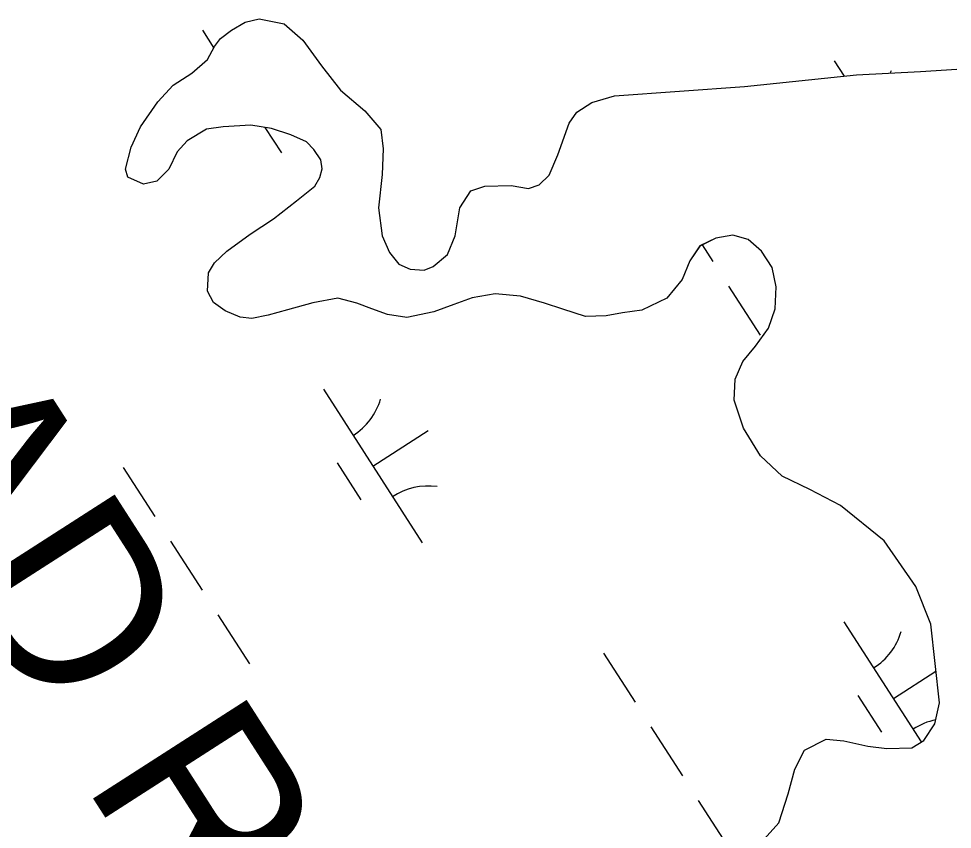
# Model space of a CAD drawing. Extents: x 3937982 to 3958556, y 219448 to 241894.
# Drawn here: x 3943897.1 to 3944152.8, y 233886.6 to 234108.6 of the extents above; entities that cross this region are included whole.
import ezdxf

# ---------------------------------------------------------------- set-up
doc = ezdxf.new("R2010")
doc.units = 0
for name, color, linetype in [('V-CHAN-NAID', 7, 'Continuous'), ('V-TOPO-SHOR', 7, 'Continuous'), ('V-WETL-SWMP', 7, 'Continuous')]:
    doc.layers.add(name, color=color, linetype=linetype)

msp = doc.modelspace()

# ---------------------------------------------------------------- linework, layer by layer
at = {"layer": 'V-TOPO-SHOR'}
for points in [[(3944003.393, 234026.812), (3943998.101, 234027.617), (3943993.852, 234029.147), (3943989.747, 234030.675), (3943984.464, 234032.069), (3943977.672, 234030.834), (3943970.723, 234028.864), (3943965.405, 234027.463), (3943960.973, 234026.491), (3943957.737, 234026.829), (3943953.637, 234028.649), (3943950.428, 234030.902), (3943948.849, 234034.015), (3943949.062, 234039.02), (3943950.719, 234041.795), (3943954.149, 234044.99), (3943960.543, 234049.619), (3943966.931, 234053.805), (3943973.181, 234058.73), (3943978.244, 234062.787), (3943979.6, 234065.124), (3943980.22, 234067.473), (3943979.812, 234069.982), (3943977.934, 234072.806), (3943975.901, 234074.895), (3943971.655, 234076.865), (3943966.376, 234078.557), (3943960.645, 234079.515), (3943953.127, 234079.026), (3943948.552, 234078.35), (3943943.209, 234075.182), (3943940.518, 234072.124), (3943938.244, 234067.44), (3943934.961, 234064.098), (3943931.269, 234063.262), (3943927.023, 234065.233), (3943926.317, 234067.453), (3943927.869, 234073.47), (3943930.445, 234079.032), (3943935.25, 234085.891), (3943939.434, 234090.4), (3943944.484, 234093.72), (3943948.806, 234097.493), (3943950.768, 234101.003), (3943952.416, 234103.188), (3943955.392, 234105.507), (3943959.103, 234107.665), (3943962.945, 234108.646), (3943969.849, 234107.229), (3943974.944, 234102.744), (3943980.005, 234095.754), (3943985.219, 234089.057), (3943991.918, 234083.372), (3943996.27, 234078.305), (3943996.936, 234072.997), (3943996.694, 234065.929), (3943995.691, 234056.811), (3943996.62, 234049.141), (3943998.621, 234044.548), (3944001.23, 234041.421), (3944004.305, 234040.054), (3944008.13, 234039.708), (3944010.647, 234040.708), (3944014.52, 234044.044), (3944016.65, 234049.17), (3944017.93, 234056.811), (3944020.936, 234061.485), (3944024.782, 234062.759), (3944032.002, 234062.957), (3944036.706, 234062.159), (3944039.663, 234063.15), (3944042.348, 234065.765), (3944044.779, 234071.329), (3944047.841, 234079.978), (3944049.942, 234083.044), (3944054.1, 234085.641), (3944060.309, 234087.472), (3944095.84, 234090.093), (3944126.515, 234093.223), (3944144.054, 234094.167), (3944154.077, 234094.771)], [(3944100.456, 233882.959), (3944105.24, 233888.345), (3944107.849, 233896.262), (3944109.707, 233903.015), (3944112.279, 233908.28), (3944118.21, 233911.297), (3944123.066, 233910.789), (3944129.673, 233909.376), (3944134.819, 233908.718), (3944141.744, 233908.921), (3944145.01, 233910.94), (3944148.017, 233915.466), (3944149.27, 233921.193), (3944146.905, 233942.727), (3944142.772, 233953.092), (3944134.101, 233965.579), (3944122.153, 233975.309), (3944113.815, 233979.692), (3944106.207, 233983.327), (3944100.241, 233988.854), (3944095.629, 233996.428), (3944093.079, 234004.12), (3944093.302, 234009.861), (3944095.428, 234014.692), (3944098.873, 234018.917), (3944102.471, 234023.877), (3944104.31, 234029.155), (3944104.538, 234035.19), (3944103.43, 234040.507), (3944100.542, 234044.964), (3944096.903, 234048.105), (3944092.647, 234049.34), (3944088.072, 234048.517), (3944083.624, 234046.366), (3944080.918, 234042.279), (3944078.788, 234037.152), (3944074.598, 234032.053), (3944067.778, 234028.756), (3944062.47, 234028.09), (3944058.04, 234027.265), (3944052.293, 234027.048), (3944046.133, 234029.042), (3944041.148, 234030.73), (3944034.545, 234032.583), (3944027.631, 234033.265), (3944021.284, 234032.172), (3944016.253, 234030.322), (3944010.776, 234028.334), (3944003.393, 234026.812)]]:
    msp.add_lwpolyline(points, dxfattribs=at)
at = {"layer": 'V-WETL-SWMP'}
for p, q in [((3943955.393, 234105.506), (3943959.103, 234107.666)), ((3943959.103, 234107.666), (3943962.945, 234108.646)), ((3943962.945, 234108.646), (3943969.849, 234107.229)), ((3943969.849, 234107.229), (3943974.944, 234102.743)), ((3943947.407, 234105.48), (3943950.545, 234100.605)), ((3943952.416, 234103.189), (3943955.393, 234105.506)), ((3943950.767, 234101.002), (3943952.416, 234103.189)), ((3943974.944, 234102.743), (3943980.006, 234095.754)), ((3943948.806, 234097.493), (3943950.767, 234101.002)), ((3943944.485, 234093.721), (3943948.806, 234097.493)), ((3944120.422, 234097.138), (3944123.162, 234092.88)), ((3943980.006, 234095.754), (3943985.219, 234089.057)), ((3944144.053, 234094.167), (3944154.076, 234094.771)), ((3943939.434, 234090.401), (3943944.485, 234093.721)), ((3944095.839, 234090.094), (3944126.515, 234093.222)), ((3944126.515, 234093.222), (3944144.053, 234094.167)), ((3943935.25, 234085.89), (3943939.434, 234090.401)), ((3944060.31, 234087.472), (3944095.839, 234090.094)), ((3943985.219, 234089.057), (3943991.919, 234083.372)), ((3944054.1, 234085.64), (3944060.31, 234087.472)), ((3943930.446, 234079.032), (3943935.25, 234085.89)), ((3944049.942, 234083.044), (3944054.1, 234085.64)), ((3943991.919, 234083.372), (3943996.27, 234078.306)), ((3944047.84, 234079.979), (3944049.942, 234083.044)), ((3943927.869, 234073.47), (3943930.446, 234079.032)), ((3943953.127, 234079.026), (3943948.552, 234078.35)), ((3943960.645, 234079.515), (3943953.127, 234079.026)), ((3943966.376, 234078.556), (3943960.645, 234079.515)), ((3944044.779, 234071.33), (3944047.84, 234079.979)), ((3943948.552, 234078.35), (3943943.208, 234075.181)), ((3943964.54, 234078.863), (3943969.057, 234071.846)), ((3943971.655, 234076.865), (3943966.376, 234078.556)), ((3943975.9, 234074.895), (3943971.655, 234076.865)), ((3943996.27, 234078.306), (3943996.936, 234072.996)), ((3943943.208, 234075.181), (3943940.517, 234072.124)), ((3943977.935, 234072.806), (3943975.9, 234074.895)), ((3943926.316, 234067.452), (3943927.869, 234073.47)), ((3943940.517, 234072.124), (3943938.245, 234067.441)), ((3943979.812, 234069.982), (3943977.935, 234072.806)), ((3943996.936, 234072.996), (3943996.695, 234065.929)), ((3944042.349, 234065.766), (3944044.779, 234071.33)), ((3943980.22, 234067.473), (3943979.812, 234069.982)), ((3943927.023, 234065.233), (3943926.316, 234067.452)), ((3943938.245, 234067.441), (3943934.961, 234064.097)), ((3943979.6, 234065.125), (3943980.22, 234067.473)), ((3943931.268, 234063.262), (3943927.023, 234065.233)), ((3943934.961, 234064.097), (3943931.268, 234063.262)), ((3943978.243, 234062.787), (3943979.6, 234065.125)), ((3943996.695, 234065.929), (3943995.69, 234056.811)), ((3944039.663, 234063.15), (3944042.349, 234065.766)), ((3943973.182, 234058.73), (3943978.243, 234062.787)), ((3944017.929, 234056.811), (3944020.937, 234061.484)), ((3944020.937, 234061.484), (3944024.783, 234062.759)), ((3944024.783, 234062.759), (3944032.002, 234062.957)), ((3944032.002, 234062.957), (3944036.705, 234062.159)), ((3944036.705, 234062.159), (3944039.663, 234063.15)), ((3943966.931, 234053.805), (3943973.182, 234058.73)), ((3943995.69, 234056.811), (3943996.62, 234049.141)), ((3944016.65, 234049.17), (3944017.929, 234056.811)), ((3943960.543, 234049.619), (3943966.931, 234053.805)), ((3943954.148, 234044.991), (3943960.543, 234049.619)), ((3943996.62, 234049.141), (3943998.621, 234044.548)), ((3944014.52, 234044.043), (3944016.65, 234049.17)), ((3944088.071, 234048.517), (3944083.624, 234046.367)), ((3944092.648, 234049.34), (3944088.071, 234048.517)), ((3944096.903, 234048.105), (3944092.648, 234049.34)), ((3944083.624, 234046.367), (3944080.919, 234042.279)), ((3944084.264, 234046.676), (3944087.205, 234042.106)), ((3944100.543, 234044.964), (3944096.903, 234048.105)), ((3943950.719, 234041.796), (3943954.148, 234044.991)), ((3943998.621, 234044.548), (3944001.23, 234041.421)), ((3944010.647, 234040.707), (3944014.52, 234044.043)), ((3944103.429, 234040.508), (3944100.543, 234044.964)), ((3943949.062, 234039.02), (3943950.719, 234041.796)), ((3944001.23, 234041.421), (3944004.305, 234040.055)), ((3944008.13, 234039.709), (3944010.647, 234040.707)), ((3944080.919, 234042.279), (3944078.789, 234037.152)), ((3943948.848, 234034.015), (3943949.062, 234039.02)), ((3944004.305, 234040.055), (3944008.13, 234039.709)), ((3944104.537, 234035.191), (3944103.429, 234040.508)), ((3944078.789, 234037.152), (3944074.598, 234032.053)), ((3943950.427, 234030.901), (3943948.848, 234034.015)), ((3944027.632, 234033.265), (3944021.285, 234032.171)), ((3944034.545, 234032.584), (3944027.632, 234033.265)), ((3944091.535, 234035.379), (3944100.195, 234021.926)), ((3944104.31, 234029.156), (3944104.537, 234035.191)), ((3943953.637, 234028.65), (3943950.427, 234030.901)), ((3943977.673, 234030.835), (3943970.724, 234028.865)), ((3943984.464, 234032.07), (3943977.673, 234030.835)), ((3943989.747, 234030.675), (3943984.464, 234032.07)), ((3943993.851, 234029.147), (3943989.747, 234030.675)), ((3944016.253, 234030.323), (3944010.777, 234028.334)), ((3944021.285, 234032.171), (3944016.253, 234030.323)), ((3944041.148, 234030.729), (3944034.545, 234032.584)), ((3944046.133, 234029.043), (3944041.148, 234030.729)), ((3944074.598, 234032.053), (3944067.779, 234028.756)), ((3943957.737, 234026.828), (3943953.637, 234028.65)), ((3943970.724, 234028.865), (3943965.404, 234027.463)), ((3943998.102, 234027.618), (3943993.851, 234029.147)), ((3944010.777, 234028.334), (3944003.393, 234026.812)), ((3944052.293, 234027.047), (3944046.133, 234029.043)), ((3944062.469, 234028.09), (3944058.039, 234027.265)), ((3944067.779, 234028.756), (3944062.469, 234028.09)), ((3944102.472, 234023.878), (3944104.31, 234029.156)), ((3943960.972, 234026.491), (3943957.737, 234026.828)), ((3943965.404, 234027.463), (3943960.972, 234026.491)), ((3944003.393, 234026.812), (3943998.102, 234027.618)), ((3944058.039, 234027.265), (3944052.293, 234027.047)), ((3944098.872, 234018.918), (3944102.472, 234023.878)), ((3944095.429, 234014.693), (3944098.872, 234018.918)), ((3944093.303, 234009.861), (3944095.429, 234014.693)), ((3944093.079, 234004.12), (3944093.303, 234009.861)), ((3943980.554, 234007.109), (3944007.617, 233965.065)), ((3944095.628, 233996.428), (3944093.079, 234004.12)), ((3943994.085, 233986.087), (3944009.221, 233995.829)), ((3944100.241, 233988.855), (3944095.628, 233996.428)), ((3943984.35, 233986.956), (3943990.845, 233976.866)), ((3944106.206, 233983.327), (3944100.241, 233988.855)), ((3943925.688, 233985.711), (3943934.348, 233972.258)), ((3944113.816, 233979.691), (3944106.206, 233983.327)), ((3944122.153, 233975.31), (3944113.816, 233979.691)), ((3944134.101, 233965.578), (3944122.153, 233975.31)), ((3943938.678, 233965.531), (3943947.338, 233952.077)), ((3944142.772, 233953.092), (3944134.101, 233965.578)), ((3944146.905, 233942.727), (3944142.772, 233953.092)), ((3943951.668, 233945.35), (3943960.328, 233931.896)), ((3944123.12, 233943.418), (3944144.306, 233910.505)), ((3944149.271, 233921.193), (3944146.905, 233942.727)), ((3944057.255, 233934.823), (3944065.915, 233921.37)), ((3944136.651, 233922.397), (3944148.314, 233929.904)), ((3944126.916, 233923.266), (3944133.411, 233913.176)), ((3944148.017, 233915.466), (3944149.271, 233921.193)), ((3944145.011, 233910.94), (3944148.017, 233915.466)), ((3944070.245, 233914.643), (3944078.905, 233901.189)), ((3944112.28, 233908.281), (3944118.211, 233911.296)), ((3944118.211, 233911.296), (3944123.065, 233910.789)), ((3944123.065, 233910.789), (3944129.673, 233909.376)), ((3944141.744, 233908.922), (3944145.011, 233910.94)), ((3944109.707, 233903.014), (3944112.28, 233908.281)), ((3944129.673, 233909.376), (3944134.82, 233908.719)), ((3944134.82, 233908.719), (3944141.744, 233908.922)), ((3944107.85, 233896.263), (3944109.707, 233903.014)), ((3944105.241, 233888.345), (3944107.85, 233896.263)), ((3944083.235, 233894.462), (3944091.895, 233881.008)), ((3944100.457, 233882.959), (3944105.241, 233888.345))]:
    msp.add_line(p, q, dxfattribs=at)
for centre, start, end in [((3944119.202, 234099.471), 340.97377, 343.54034), ((3943979.335, 234009.441), 301.99668, 343.54034), ((3944009.235, 233962.99), 81.99668, 123.54034), ((3944121.901, 233945.751), 301.99668, 343.54034), ((3944151.801, 233899.299), 101.60079, 123.54034)]:
    msp.add_arc(centre, 17.623, start, end, dxfattribs=at)

# ---------------------------------------------------------------- texts
at = {"layer": 'V-CHAN-NAID'}
for s, p in [('HEAD RANGE', (3943804.057, 234071.533)), ('WEST REAR', (3943748.218, 234033.924))]:
    msp.add_text(s, height=50, rotation=302.71838, dxfattribs=at).set_placement(p)

doc.saveas('drawing.dxf')
